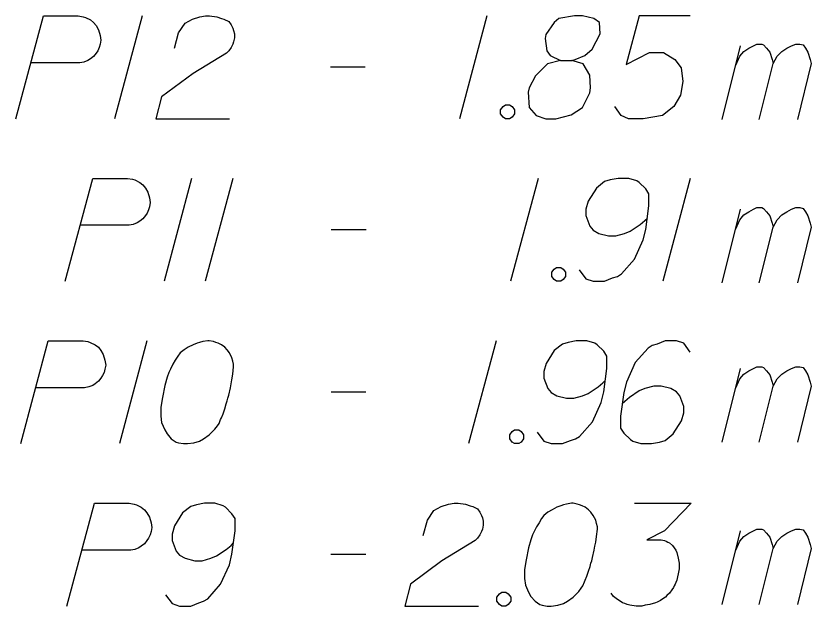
# Model space of a CAD drawing. Extents: x 138 to 6653, y -177 to 1520.
# Drawn here: x 181.472 to 184.179, y 69.338 to 71.347 of the extents above; entities that cross this region are included whole.
import ezdxf

# ---------------------------------------------------------------- set-up
doc = ezdxf.new("R2010")
doc.units = 0
doc.layers.add('Standard', color=7, linetype='Continuous')

msp = doc.modelspace()

# ---------------------------------------------------------------- linework, layer by layer
at = {"layer": 'Standard'}
for points in [[(181.4722, 70.9965), (181.5659, 71.3465), (181.6844, 71.3465), (181.701, 71.3438), (181.7092, 71.341), (181.7258, 71.3327), (181.7368, 71.3245), (181.7451, 71.3135), (181.7533, 71.2997), (181.7588, 71.2804), (181.7616, 71.2639), (181.7588, 71.2501), (181.7561, 71.239), (181.7506, 71.228), (181.7451, 71.2198), (181.7368, 71.2087), (181.7258, 71.2005), (181.7175, 71.1949), (181.7037, 71.1894), (181.69, 71.1867), (181.5246, 71.1867)], [(181.9021, 71.3465), (181.8084, 70.9965)], [(182.0124, 71.2363), (182.0261, 71.2886), (182.0482, 71.3217), (182.073, 71.3355), (182.0978, 71.3438), (182.1171, 71.3465), (182.1308, 71.3465), (182.1557, 71.3438), (182.1722, 71.3382), (182.1804, 71.3355), (182.197, 71.3272), (182.2053, 71.3162), (182.2108, 71.3052), (182.2135, 71.2969), (182.2163, 71.2859), (182.2163, 71.2721), (182.2135, 71.2583), (182.2108, 71.2501), (182.2053, 71.239), (182.197, 71.228), (182.1887, 71.2198), (182.0757, 71.1509), (181.9683, 71.071), (181.949, 70.9965), (182.1997, 70.9965)], [(183.0756, 71.3465), (182.9819, 70.9965)], [(183.3263, 71.1949), (183.3649, 71.1949), (183.3759, 71.1977), (183.409, 71.2115), (183.4338, 71.2335), (183.4614, 71.2859), (183.4586, 71.3245), (183.4393, 71.3382), (183.4007, 71.3465), (183.3732, 71.3465), (183.3208, 71.3382), (183.3043, 71.3245), (183.2767, 71.2831), (183.274, 71.2694), (183.2795, 71.228), (183.2905, 71.2115), (183.3263, 71.1949), (183.2822, 71.1839), (183.2409, 71.1426), (183.2189, 71.1013), (183.2161, 71.0875), (183.2189, 71.0351), (183.2436, 71.0076), (183.2767, 70.9965), (183.3098, 70.9965), (183.3622, 71.0103), (183.4007, 71.0351), (183.4255, 71.0847), (183.4283, 71.1013), (183.4255, 71.1453), (183.4035, 71.1839), (183.3649, 71.1949)], [(183.7672, 71.3465), (183.5936, 71.3465), (183.5495, 71.1812), (183.6294, 71.2225), (183.6763, 71.2225), (183.7148, 71.1977), (183.7369, 71.1702), (183.7424, 71.1233), (183.7342, 71.0765), (183.7121, 71.0379), (183.6735, 71.0076), (183.6074, 70.9965), (183.5578, 70.9965), (183.533, 71.0076), (183.5109, 71.0379)], [(183.9229, 71.179), (183.9366, 71.2093), (183.9504, 71.2259), (183.967, 71.2369), (183.9835, 71.2452), (183.9945, 71.2507), (184.0111, 71.2507), (184.0166, 71.2479), (184.0276, 71.2369), (184.0386, 71.2231), (184.0469, 71.1983), (184.0497, 71.1845), (184.0634, 71.2093), (184.0799, 71.2259), (184.0965, 71.2369), (184.113, 71.2452), (184.1268, 71.2507), (184.1406, 71.2507), (184.1516, 71.2479), (184.1599, 71.2369), (184.1681, 71.2231), (184.1764, 71.1983), (184.1791, 71.1845), (184.1323, 70.9944)], [(183.876, 70.9944), (183.9394, 71.2452)], [(182.5427, 71.1729), (182.6612, 71.1729)], [(184.0028, 70.9944), (184.0497, 71.1845)], [(183.1389, 71.0434), (183.1527, 71.0434), (183.161, 71.0379), (183.1692, 71.0269), (183.1692, 71.0131), (183.161, 71.002), (183.1527, 70.9965), (183.1389, 70.9965), (183.1307, 71.002), (183.1224, 71.0131), (183.1224, 71.0269), (183.1307, 71.0379), (183.1389, 71.0434)], [(181.6402, 70.4437), (181.7339, 70.7937), (181.8524, 70.7937), (181.8689, 70.7909), (181.8772, 70.7882), (181.8937, 70.7799), (181.9047, 70.7716), (181.913, 70.7606), (181.9213, 70.7468), (181.9268, 70.7275), (181.9296, 70.711), (181.9268, 70.6972), (181.9241, 70.6862), (181.9185, 70.6752), (181.913, 70.6669), (181.9047, 70.6559), (181.8937, 70.6476), (181.8855, 70.6421), (181.8717, 70.6366), (181.8579, 70.6338), (181.6926, 70.6338)], [(182.0701, 70.7937), (181.9764, 70.4437)], [(182.2106, 70.7937), (182.1169, 70.4437)], [(183.2497, 70.7937), (183.156, 70.4437)], [(183.3902, 70.4822), (183.4122, 70.452), (183.4371, 70.4437), (183.4756, 70.4437), (183.5032, 70.4547), (183.5197, 70.4602), (183.5335, 70.4685), (183.5776, 70.5181), (183.6079, 70.5842), (183.6162, 70.62), (183.6272, 70.7), (183.6272, 70.7413), (183.6162, 70.7578), (183.5941, 70.7799), (183.5859, 70.7854), (183.5583, 70.7937), (183.5225, 70.7937), (183.4949, 70.7882), (183.4756, 70.7826), (183.4481, 70.7606), (183.4205, 70.7165), (183.4122, 70.689), (183.4122, 70.6669), (183.426, 70.6311), (183.4371, 70.6173), (183.4563, 70.6063), (183.4894, 70.598), (183.5142, 70.598), (183.5445, 70.6063), (183.5638, 70.6145), (183.5969, 70.6366), (183.6134, 70.6504), (183.6217, 70.6586)], [(183.7677, 70.7937), (183.674, 70.4437)], [(183.876, 70.4377), (183.9394, 70.6885)], [(183.9229, 70.6223), (183.9366, 70.6526), (183.9504, 70.6692), (183.967, 70.6802), (183.9835, 70.6885), (183.9945, 70.694), (184.0111, 70.694), (184.0166, 70.6912), (184.0276, 70.6802), (184.0386, 70.6664), (184.0469, 70.6416), (184.0497, 70.6278), (184.0634, 70.6526), (184.0799, 70.6692), (184.0965, 70.6802), (184.113, 70.6885), (184.1268, 70.694), (184.1406, 70.694), (184.1516, 70.6912), (184.1599, 70.6802), (184.1681, 70.6664), (184.1764, 70.6416), (184.1791, 70.6278), (184.1323, 70.4377)], [(184.0028, 70.4377), (184.0497, 70.6278)], [(182.5457, 70.62), (182.6642, 70.62)], [(183.313, 70.4905), (183.3268, 70.4905), (183.3351, 70.485), (183.3434, 70.474), (183.3434, 70.4602), (183.3351, 70.4492), (183.3268, 70.4437), (183.313, 70.4437), (183.3048, 70.4492), (183.2965, 70.4602), (183.2965, 70.474), (183.3048, 70.485), (183.313, 70.4905)], [(181.4885, 69.8908), (181.5822, 70.2408), (181.7008, 70.2408), (181.7173, 70.238), (181.7255, 70.2353), (181.7421, 70.227), (181.7531, 70.2188), (181.7614, 70.2077), (181.7696, 70.1939), (181.7751, 70.1747), (181.7779, 70.1581), (181.7751, 70.1443), (181.7724, 70.1333), (181.7669, 70.1223), (181.7614, 70.114), (181.7531, 70.103), (181.7421, 70.0947), (181.7338, 70.0892), (181.72, 70.0837), (181.7063, 70.081), (181.5409, 70.081)], [(181.9184, 70.2408), (181.8247, 69.8908)], [(182.1306, 70.2408), (182.1251, 70.2408), (182.1086, 70.238), (182.0975, 70.2353), (182.0893, 70.2325), (182.0755, 70.227), (182.059, 70.2188), (182.0452, 70.2105), (182.0314, 70.1994), (182.0232, 70.1884), (182.0149, 70.1747), (182.0066, 70.1609), (181.9983, 70.1443), (181.9928, 70.1333), (181.9873, 70.1168), (181.9791, 70.0892), (181.9708, 70.0479), (181.9653, 70.0148), (181.9653, 69.9845), (181.968, 69.9625), (181.9791, 69.9377), (181.9873, 69.9239), (182.0011, 69.9073), (182.0176, 69.8963), (182.0259, 69.8936), (182.0424, 69.8908), (182.0562, 69.8908), (182.0783, 69.8936), (182.0975, 69.8991), (182.1113, 69.9073), (182.1306, 69.9211), (182.1389, 69.9294), (182.1499, 69.9404), (182.1582, 69.9514), (182.1637, 69.9597), (182.1692, 69.9735), (182.172, 69.979), (182.1775, 69.9928), (182.183, 70.0093), (182.1885, 70.0259), (182.1912, 70.0369), (182.194, 70.0451), (182.1968, 70.0562), (182.2023, 70.081), (182.205, 70.0947), (182.2078, 70.1085), (182.2106, 70.1278), (182.2133, 70.1526), (182.2133, 70.1609), (182.2106, 70.1719), (182.2078, 70.1829), (182.1995, 70.1994), (182.1912, 70.2105), (182.183, 70.2188), (182.172, 70.227), (182.1609, 70.2325), (182.1527, 70.2353), (182.1444, 70.238), (182.1306, 70.2408)], [(183.1066, 70.2408), (183.0129, 69.8908)], [(183.2471, 69.9294), (183.2691, 69.8991), (183.2939, 69.8908), (183.3325, 69.8908), (183.3601, 69.9018), (183.3766, 69.9073), (183.3904, 69.9156), (183.4345, 69.9652), (183.4648, 70.0314), (183.4731, 70.0672), (183.4841, 70.1471), (183.4841, 70.1884), (183.4731, 70.205), (183.451, 70.227), (183.4428, 70.2325), (183.4152, 70.2408), (183.3794, 70.2408), (183.3518, 70.2353), (183.3325, 70.2298), (183.305, 70.2077), (183.2774, 70.1636), (183.2691, 70.1361), (183.2691, 70.114), (183.2829, 70.0782), (183.2939, 70.0644), (183.3132, 70.0534), (183.3463, 70.0451), (183.3711, 70.0451), (183.4014, 70.0534), (183.4207, 70.0617), (183.4538, 70.0837), (183.4703, 70.0975), (183.4786, 70.1058)], [(183.7679, 70.2022), (183.7458, 70.2325), (183.7211, 70.2408), (183.6825, 70.2408), (183.6549, 70.2298), (183.6384, 70.2243), (183.6246, 70.216), (183.5805, 70.1664), (183.5502, 70.1002), (183.5419, 70.0644), (183.5309, 69.9845), (183.5309, 69.9432), (183.5419, 69.9267), (183.564, 69.9046), (183.5723, 69.8991), (183.5998, 69.8908), (183.6356, 69.8908), (183.6632, 69.8963), (183.6825, 69.9018), (183.71, 69.9239), (183.7376, 69.968), (183.7458, 69.9955), (183.7458, 70.0176), (183.7321, 70.0534), (183.7211, 70.0672), (183.7018, 70.0782), (183.6687, 70.0865), (183.6439, 70.0865), (183.6136, 70.0782), (183.5943, 70.07), (183.5612, 70.0479), (183.5447, 70.0341), (183.5364, 70.0259)], [(183.876, 69.8963), (183.9394, 70.1471)], [(183.9229, 70.081), (183.9366, 70.1113), (183.9504, 70.1278), (183.967, 70.1388), (183.9835, 70.1471), (183.9945, 70.1526), (184.0111, 70.1526), (184.0166, 70.1499), (184.0276, 70.1388), (184.0386, 70.1251), (184.0469, 70.1003), (184.0497, 70.0865), (184.0634, 70.1113), (184.0799, 70.1278), (184.0965, 70.1388), (184.113, 70.1471), (184.1268, 70.1526), (184.1406, 70.1526), (184.1516, 70.1499), (184.1599, 70.1388), (184.1681, 70.1251), (184.1764, 70.1003), (184.1791, 70.0865), (184.1323, 69.8963)], [(184.0028, 69.8963), (184.0497, 70.0865)], [(182.5449, 70.0672), (182.6634, 70.0672)], [(183.1699, 69.9377), (183.1837, 69.9377), (183.192, 69.9322), (183.2003, 69.9211), (183.2003, 69.9073), (183.192, 69.8963), (183.1837, 69.8908), (183.1699, 69.8908), (183.1617, 69.8963), (183.1534, 69.9073), (183.1534, 69.9211), (183.1617, 69.9322), (183.1699, 69.9377)], [(181.6456, 69.3379), (181.7393, 69.6879), (181.8578, 69.6879), (181.8744, 69.6852), (181.8826, 69.6824), (181.8991, 69.6741), (181.9102, 69.6659), (181.9184, 69.6549), (181.9267, 69.6411), (181.9322, 69.6218), (181.935, 69.6053), (181.9322, 69.5915), (181.9295, 69.5804), (181.924, 69.5694), (181.9184, 69.5612), (181.9102, 69.5502), (181.8991, 69.5419), (181.8909, 69.5364), (181.8771, 69.5308), (181.8633, 69.5281), (181.698, 69.5281)], [(181.9818, 69.3765), (182.0039, 69.3462), (182.0287, 69.3379), (182.0673, 69.3379), (182.0948, 69.349), (182.1113, 69.3545), (182.1251, 69.3628), (182.1692, 69.4124), (182.1995, 69.4785), (182.2078, 69.5143), (182.2188, 69.5942), (182.2188, 69.6356), (182.2078, 69.6521), (182.1857, 69.6741), (182.1775, 69.6797), (182.1499, 69.6879), (182.1141, 69.6879), (182.0865, 69.6824), (182.0673, 69.6769), (182.0397, 69.6549), (182.0121, 69.6108), (182.0039, 69.5832), (182.0039, 69.5612), (182.0177, 69.5253), (182.0287, 69.5116), (182.0479, 69.5006), (182.081, 69.4923), (182.1058, 69.4923), (182.1361, 69.5006), (182.1554, 69.5088), (182.1885, 69.5308), (182.205, 69.5446), (182.2133, 69.5529)], [(182.8591, 69.5777), (182.8729, 69.6301), (182.8949, 69.6631), (182.9198, 69.6769), (182.9445, 69.6852), (182.9639, 69.6879), (182.9776, 69.6879), (183.0024, 69.6852), (183.019, 69.6797), (183.0272, 69.6769), (183.0438, 69.6686), (183.052, 69.6576), (183.0576, 69.6466), (183.0603, 69.6383), (183.0631, 69.6273), (183.0631, 69.6135), (183.0603, 69.5998), (183.0576, 69.5915), (183.052, 69.5804), (183.0438, 69.5694), (183.0355, 69.5612), (182.9225, 69.4923), (182.815, 69.4124), (182.7957, 69.3379), (183.0465, 69.3379)], [(183.3689, 69.6879), (183.3634, 69.6879), (183.3469, 69.6852), (183.3359, 69.6824), (183.3276, 69.6797), (183.3138, 69.6741), (183.2973, 69.6659), (183.2835, 69.6576), (183.2697, 69.6466), (183.2615, 69.6356), (183.2532, 69.6218), (183.2449, 69.608), (183.2367, 69.5915), (183.2311, 69.5804), (183.2256, 69.5639), (183.2174, 69.5364), (183.2091, 69.495), (183.2036, 69.462), (183.2036, 69.4316), (183.2064, 69.4096), (183.2174, 69.3848), (183.2256, 69.371), (183.2394, 69.3545), (183.256, 69.3435), (183.2642, 69.3407), (183.2807, 69.3379), (183.2945, 69.3379), (183.3166, 69.3407), (183.3359, 69.3462), (183.3497, 69.3545), (183.3689, 69.3683), (183.3772, 69.3765), (183.3882, 69.3875), (183.3965, 69.3986), (183.402, 69.4069), (183.4075, 69.4206), (183.4103, 69.4261), (183.4158, 69.4399), (183.4213, 69.4565), (183.4268, 69.473), (183.4296, 69.484), (183.4323, 69.4923), (183.4351, 69.5033), (183.4406, 69.5281), (183.4434, 69.5419), (183.4461, 69.5557), (183.4489, 69.5749), (183.4516, 69.5998), (183.4516, 69.608), (183.4489, 69.619), (183.4461, 69.6301), (183.4378, 69.6466), (183.4296, 69.6576), (183.4213, 69.6659), (183.4103, 69.6741), (183.3993, 69.6797), (183.391, 69.6824), (183.3827, 69.6852), (183.3689, 69.6879)], [(183.5784, 69.6879), (183.7713, 69.6879), (183.6803, 69.5942), (183.6197, 69.5639), (183.6693, 69.5639), (183.6803, 69.5612), (183.6858, 69.5584), (183.6913, 69.5557), (183.6968, 69.5529), (183.7079, 69.5446), (183.7134, 69.5364), (183.7189, 69.5281), (183.7217, 69.5198), (183.7272, 69.5006), (183.7299, 69.484), (183.7299, 69.4757), (183.7299, 69.4647), (183.7272, 69.4482), (183.7244, 69.4371), (183.7217, 69.4261), (183.7189, 69.4179), (183.7162, 69.4124), (183.7134, 69.4069), (183.7106, 69.4013), (183.7051, 69.3931), (183.6968, 69.382), (183.6886, 69.3738), (183.6831, 69.3683), (183.6748, 69.3628), (183.6666, 69.3573), (183.6555, 69.3517), (183.65, 69.349), (183.6307, 69.3435), (183.6142, 69.3407), (183.6031, 69.3379), (183.5839, 69.3379), (183.5618, 69.3407), (183.5535, 69.3435), (183.5453, 69.3462), (183.537, 69.349), (183.5288, 69.3545), (183.5205, 69.36), (183.5067, 69.371), (183.4984, 69.382)], [(183.9229, 69.5281), (183.9366, 69.5584), (183.9504, 69.575), (183.967, 69.586), (183.9835, 69.5943), (183.9945, 69.5998), (184.0111, 69.5998), (184.0166, 69.597), (184.0276, 69.586), (184.0386, 69.5722), (184.0469, 69.5474), (184.0497, 69.5336), (184.0634, 69.5584), (184.0799, 69.575), (184.0965, 69.586), (184.113, 69.5943), (184.1268, 69.5998), (184.1406, 69.5998), (184.1516, 69.597), (184.1599, 69.586), (184.1681, 69.5722), (184.1764, 69.5474), (184.1791, 69.5336), (184.1323, 69.3435)], [(183.876, 69.3435), (183.9394, 69.5943)], [(182.5447, 69.5143), (182.6633, 69.5143)], [(184.0028, 69.3435), (184.0497, 69.5336)], [(183.1264, 69.3848), (183.1402, 69.3848), (183.1485, 69.3793), (183.1568, 69.3683), (183.1568, 69.3545), (183.1485, 69.3435), (183.1402, 69.3379), (183.1264, 69.3379), (183.1182, 69.3435), (183.1099, 69.3545), (183.1099, 69.3683), (183.1182, 69.3793), (183.1264, 69.3848)]]:
    msp.add_lwpolyline(points, dxfattribs=at)

doc.saveas('drawing.dxf')
